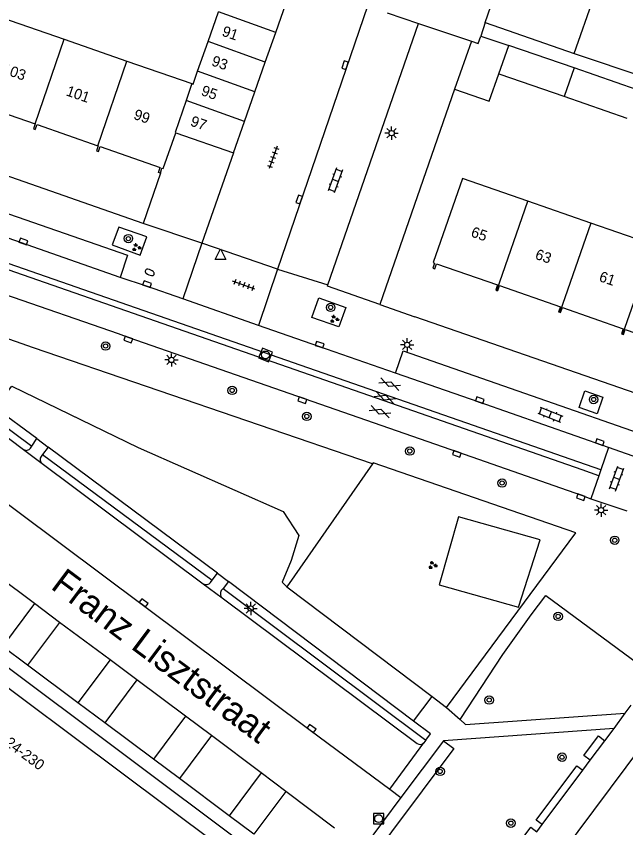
# Model space of a CAD drawing. Extents: x 132999 to 136000, y 398499 to 400501.
# Drawn here: x 133674.5 to 133732.2, y 399332.3 to 399409.1 of the extents above; entities that cross this region are included whole.
import ezdxf

# ---------------------------------------------------------------- set-up
doc = ezdxf.new("R2010")
doc.units = 0
for name, color, linetype in [('gg-afsc-erfafscheiding', 7, 'Continuous'), ('gg-afsc-hekwerk', 7, 'Continuous'), ('gg-afsc-muur', 7, 'Continuous'), ('gg-anno-huisnummerreeks BGT', 7, 'Continuous'), ('gg-anno-openbare ruimte label', 7, 'Continuous'), ('gg-bbg-bijgebouw', 7, 'Continuous'), ('gg-bbg-gedigitaliseerde bebouwing', 7, 'Continuous'), ('gg-bbg-gedigitaliseerde bijgebouw', 7, 'Continuous'), ('gg-bbg-hoofdgebouw', 7, 'Continuous'), ('gg-bbg-onder overbouw', 7, 'Continuous'), ('gg-bbg-pand overbouw', 7, 'Continuous'), ('gg-bbg-tussenscheiding', 7, 'Continuous'), ('gg-knt-verharding', 7, 'Continuous'), ('gg-knt-verharding nz', 7, 'Continuous'), ('gg-kntw-wadi', 7, 'Continuous'), ('gt-grn-groengrens', 7, 'Continuous'), ('gt-grn-vlakafsluiter', 7, 'Continuous'), ('gt-grn-weggrens', 7, 'Continuous'), ('gt-symb-boom', 7, 'Continuous'), ('gt-symb-brandkraan', 7, 'Continuous'), ('gt-symb-gesloten verharding', 7, 'Continuous'), ('gt-symb-groenvak', 7, 'Continuous'), ('gt-symb-klinker verharding', 7, 'Continuous'), ('gt-symb-kolk', 7, 'Continuous'), ('gt-symb-lichtmast', 7, 'Continuous'), ('gt-symb-rioolschacht', 7, 'Continuous'), ('gt-symb-tegel verharding', 7, 'Continuous'), ('gt-symb-waterafsluiter', 7, 'Continuous')]:
    doc.layers.add(name, color=color, linetype=linetype)

# ---------------------------------------------------------------- blocks, each defined once
blk = doc.blocks.new('gt0-KOLK')
at = {"layer": 'gt-symb-kolk'}
blk.add_lwpolyline([(0, 0), (0.375, 0), (0.375, 0.4), (-0.375, 0.4), (-0.375, 0), (0, 0)], dxfattribs=at)
blk = doc.blocks.new('gt0-GESVH1')
at = {"layer": 'gt-symb-gesloten verharding'}
for p, q in [((-0.992, -0.261), (0.008, 0.239)), ((0.008, -0.261), (-0.992, 0.239)), ((0.008, 0.239), (1.008, -0.261)), ((1.008, 0.239), (0.008, -0.261))]:
    blk.add_line(p, q, dxfattribs=at)
blk = doc.blocks.new('gt0-LMAST')
at = {"layer": 'gt-symb-lichtmast'}
for p, q in [((-0.182, 0.173), (-0.447, 0.438)), ((-0.005, 0.246), (-0.005, 0.621)), ((0.172, 0.173), (0.437, 0.438)), ((-0.255, -0.004), (-0.63, -0.004)), ((-0.182, -0.181), (-0.447, -0.446)), ((-0.005, -0.254), (-0.005, -0.629)), ((0.437, -0.446), (0.172, -0.181)), ((0.245, -0.004), (0.62, -0.004))]:
    blk.add_line(p, q, dxfattribs=at)
blk.add_circle((-0.005, -0.004), 0.25, dxfattribs=at)
blk = doc.blocks.new('gt0-TEG1')
at = {"layer": 'gt-symb-tegel verharding'}
for p, q in [((-1.125, 0), (1.125, 0)), ((-0.9, -0.25), (-0.9, 0.25)), ((-0.45, -0.25), (-0.45, 0.25)), ((0, -0.25), (0, 0.25)), ((0.45, -0.25), (0.45, 0.25)), ((0.9, -0.25), (0.9, 0.25))]:
    blk.add_line(p, q, dxfattribs=at)
blk = doc.blocks.new('gt0-BR')
at = {"layer": 'gt-symb-brandkraan'}
for centre, radius, start, end in [((-0.244, 0), 0.206, 107.56694, 252.43307), ((0.599, -2.664), 3, 106.89205, 107.56694), ((0, -0.691), 0.938, 73.10799, 106.89205), ((-0.599, -2.664), 3, 72.43309, 73.10799), ((0.244, 0), 0.206, 287.56695, 72.43309), ((0.599, 2.664), 3, 252.43307, 253.10797), ((0, 0.691), 0.938, 253.10797, 286.89206), ((-0.599, 2.664), 3, 286.89206, 287.56695)]:
    blk.add_arc(centre, radius, start, end, dxfattribs=at)
blk = doc.blocks.new('gt0-WAFSL')
at = {"layer": 'gt-symb-waterafsluiter'}
for p, q in [((-0.5, -0.333), (0, 0.667)), ((0, 0.667), (0.5, -0.333)), ((0.5, -0.333), (-0.5, -0.333))]:
    blk.add_line(p, q, dxfattribs=at)
blk = doc.blocks.new('gt0-GRVAK')
at = {"layer": 'gt-symb-groenvak'}
for p, q in [((-0.11, 0.189), (-0.228, 0.24)), ((-0.182, 0.153), (0.088, 0.153)), ((-0.091, 0.211), (-0.156, 0.322)), ((-0.047, 0.214), (-0.047, 0.393)), ((-0.004, 0.211), (0.061, 0.322)), ((0.015, 0.189), (0.133, 0.24)), ((0.262, -0.052), (0.197, 0.059)), ((0.305, -0.049), (0.305, 0.13)), ((0.349, -0.052), (0.414, 0.059)), ((-0.245, -0.228), (-0.363, -0.177)), ((-0.318, -0.264), (-0.047, -0.264)), ((-0.226, -0.206), (-0.291, -0.095)), ((-0.183, -0.203), (-0.183, -0.024)), ((-0.139, -0.206), (-0.074, -0.095)), ((-0.12, -0.228), (-0.002, -0.177)), ((0.243, -0.074), (0.125, -0.023)), ((0.17, -0.11), (0.441, -0.11)), ((0.368, -0.074), (0.486, -0.023))]:
    blk.add_line(p, q, dxfattribs=at)
blk = doc.blocks.new('gt0-BOOM')
at = {"layer": 'gt-symb-boom'}
for radius in [0.4, 0.2]:
    blk.add_circle((0, 0), radius, dxfattribs=at)
blk = doc.blocks.new('gt0-KL1')
at = {"layer": 'gt-symb-klinker verharding'}
for p, q in [((-1.15, 0.3), (1.15, 0.3)), ((-1, -0.3), (-1, 0.3)), ((-0.5, 0.3), (-0.5, 0.45)), ((0, -0.3), (0, 0.3)), ((0.5, 0.3), (0.5, 0.45)), ((1, -0.3), (1, 0.3)), ((-1.15, -0.3), (1.15, -0.3)), ((-0.5, -0.45), (-0.5, -0.3)), ((0.5, -0.45), (0.5, -0.3))]:
    blk.add_line(p, q, dxfattribs=at)
blk = doc.blocks.new('gt0-RS')
at = {"layer": 'gt-symb-rioolschacht'}
blk.add_lwpolyline([(-0.5, -0.5), (0.5, -0.5), (0.5, 0.5), (-0.5, 0.5)], close=True, dxfattribs=at)
blk.add_circle((0, 0), 0.375, dxfattribs=at)

msp = doc.modelspace()

# ---------------------------------------------------------------- linework, layer by layer
at = {"layer": 'gg-afsc-erfafscheiding'}
for p, q in [((133727.355, 399405.581), (133736.171, 399402.617)), ((133716.015, 399402.213), (133708.949, 399381.838))]:
    msp.add_line(p, q, dxfattribs=at)
at = {"layer": 'gg-afsc-hekwerk'}
for p, q in [((133676.167, 399377.745), (133660.901, 399382.959)), ((133708.257, 399366.744), (133676.167, 399377.745)), ((133708.257, 399366.744), (133700.166, 399355.097)), ((133700.166, 399355.097), (133713.91, 399344.737)), ((133713.91, 399344.737), (133715.285, 399343.7))]:
    msp.add_line(p, q, dxfattribs=at)
msp.add_lwpolyline([(133715.285, 399343.7), (133727.531, 399360.23), (133708.324, 399366.84), (133708.257, 399366.744)], dxfattribs=at)
at = {"layer": 'gg-afsc-muur'}
msp.add_lwpolyline([(133716.015, 399402.213), (133719.321, 399401.063), (133720.224, 399403.659)], dxfattribs=at)
at = {"layer": 'gg-bbg-bijgebouw'}
for p, q in [((133699.099, 399407.587), (133700.083, 399410.395)), ((133698.114, 399404.779), (133699.099, 399407.587)), ((133720.224, 399403.659), (133721.161, 399406.352)), ((133727.359, 399404.218), (133721.161, 399406.352)), ((133697.129, 399401.969), (133698.114, 399404.779)), ((133733.325, 399402.163), (133727.359, 399404.218)), ((133696.145, 399399.16), (133697.129, 399401.969)), ((133732.376, 399399.432), (133726.416, 399401.504)), ((133695.1, 399396.18), (133696.145, 399399.16)), ((133689.64, 399398.09), (133695.1, 399396.18))]:
    msp.add_line(p, q, dxfattribs=at)
msp.add_lwpolyline([(133726.416, 399401.504), (133720.365, 399403.607), (133720.224, 399403.659)], dxfattribs=at)
at = {"layer": 'gg-bbg-gedigitaliseerde bebouwing'}
for p, q in [((133727.355, 399405.581), (133729.524, 399411.776)), ((133673.133, 399408.991), (133679.066, 399406.934)), ((133679.066, 399406.934), (133685.02, 399404.869)), ((133685.02, 399404.869), (133691.171, 399402.737))]:
    msp.add_line(p, q, dxfattribs=at)
at = {"layer": 'gg-bbg-gedigitaliseerde bijgebouw'}
for p, q in [((133692.701, 399406.711), (133693.697, 399409.516)), ((133691.705, 399403.906), (133692.701, 399406.711))]:
    msp.add_line(p, q, dxfattribs=at)
msp.add_lwpolyline([(133691.171, 399402.737), (133691.277, 399402.7), (133691.705, 399403.906)], dxfattribs=at)
at = {"layer": 'gg-bbg-hoofdgebouw'}
for p, q in [((133718.93, 399408.51), (133721.08, 399414.697)), ((133718.93, 399408.51), (133727.355, 399405.581)), ((133728.937, 399389.532), (133722.979, 399391.604)), ((133734.878, 399387.465), (133728.937, 399389.532))]:
    msp.add_line(p, q, dxfattribs=at)
for points in [[(133670.209, 399400.523), (133670.297, 399400.493), (133670.461, 399400.965), (133676.317, 399398.928)], [(133676.317, 399398.928), (133676.153, 399398.455), (133676.342, 399398.39), (133676.506, 399398.862), (133682.264, 399396.859)], [(133688.19, 399394.27), (133688.31, 399394.75), (133688.44, 399394.71), (133689.64, 399398.09)], [(133682.264, 399396.859), (133682.292, 399396.849), (133682.128, 399396.377), (133682.317, 399396.311), (133682.481, 399396.783), (133688.156, 399394.809)], [(133688.19, 399394.27), (133688, 399394.34), (133688.156, 399394.809)], [(133722.979, 399391.604), (133716.78, 399393.76), (133714.01, 399385.8), (133714.142, 399385.754), (133713.97, 399385.26), (133714.17, 399385.2), (133714.339, 399385.685)], [(133714.339, 399385.685), (133720.102, 399383.681), (133719.938, 399383.208), (133720.051, 399383.169)], [(133720.051, 399383.169), (133720.126, 399383.143), (133720.291, 399383.615), (133726.052, 399381.611), (133725.888, 399381.138), (133726.006, 399381.097)], [(133726.006, 399381.097), (133726.077, 399381.073), (133726.241, 399381.545), (133732.002, 399379.54), (133731.838, 399379.068), (133731.947, 399379.031)], [(133731.947, 399379.031), (133732.027, 399379.003), (133732.191, 399379.475), (133738.047, 399377.438)], [(133726.16, 399329.84), (133733.87, 399340.17), (133734.08, 399340.01), (133733.96, 399339.85)]]:
    msp.add_lwpolyline(points, dxfattribs=at)
at = {"layer": 'gg-bbg-onder overbouw'}
msp.add_lwpolyline([(133703.547, 399325.202), (133702.6, 399323.98), (133652.536, 399361.395), (133653.472, 399362.632)], dxfattribs=at)
at = {"layer": 'gg-bbg-pand overbouw'}
msp.add_line((133653.472, 399362.632), (133703.547, 399325.202), dxfattribs=at)
at = {"layer": 'gg-bbg-tussenscheiding'}
for p, q in [((133699.099, 399407.587), (133693.697, 399409.516)), ((133676.317, 399398.928), (133679.066, 399406.934)), ((133698.114, 399404.779), (133692.701, 399406.711)), ((133682.264, 399396.859), (133685.02, 399404.869)), ((133727.359, 399404.218), (133726.416, 399401.504)), ((133697.129, 399401.969), (133691.705, 399403.906)), ((133691.171, 399402.737), (133690.625, 399401.132)), ((133696.145, 399399.16), (133690.625, 399401.132)), ((133720.051, 399383.169), (133722.979, 399391.604)), ((133728.937, 399389.532), (133726.006, 399381.097)), ((133734.878, 399387.465), (133731.947, 399379.031))]:
    msp.add_line(p, q, dxfattribs=at)
msp.add_lwpolyline([(133690.625, 399401.132), (133689.595, 399398.106), (133689.64, 399398.09)], dxfattribs=at)
at = {"layer": 'gg-knt-verharding'}
for p, q in [((133707.788, 399410.071), (133699.282, 399385.179)), ((133709.657, 399409.44), (133712.626, 399408.438)), ((133704.034, 399383.686), (133712.626, 399408.438)), ((133712.626, 399408.438), (133717.644, 399406.745)), ((133718.508, 399407.223), (133721.161, 399406.352)), ((133686.55, 399389.51), (133650.6, 399402.05)), ((133688.19, 399394.27), (133686.55, 399389.51)), ((133699.282, 399385.179), (133704.034, 399383.686)), ((133697.468, 399379.849), (133690.308, 399382.358)), ((133708.949, 399381.838), (133712.282, 399380.68)), ((133748.385, 399368.141), (133712.282, 399380.68)), ((133710.446, 399375.328), (133711.157, 399377.435)), ((133666.376, 399374.719), (133675.23, 399368.107)), ((133676.025, 399368.438), (133676.485, 399369.16)), ((133676.485, 399369.16), (133677.56, 399368.342)), ((133675.872, 399368.235), (133676.025, 399368.438)), ((133677.56, 399368.342), (133677.008, 399367.629)), ((133730.621, 399368.296), (133729.888, 399366.169)), ((133734.018, 399367.108), (133730.621, 399368.296)), ((133677.008, 399367.629), (133676.881, 399367.461)), ((133676.998, 399366.778), (133692.244, 399355.407)), ((133729.699, 399365.621), (133728.951, 399363.449)), ((133729.888, 399366.169), (133729.699, 399365.621)), ((133728.951, 399363.449), (133732.343, 399362.291)), ((133693.079, 399355.733), (133693.58, 399356.397)), ((133693.58, 399356.397), (133694.641, 399355.613)), ((133692.932, 399355.523), (133693.079, 399355.733)), ((133694.641, 399355.613), (133694.118, 399354.941)), ((133694.118, 399354.941), (133693.942, 399354.752)), ((133694.041, 399354.059), (133712.5, 399340.29)), ((133675.608, 399347.697), (133673.231, 399349.472)), ((133680.38, 399344.135), (133675.608, 399347.697)), ((133682.916, 399342.241), (133680.38, 399344.135)), ((133712.136, 399342.383), (133713.91, 399344.737)), ((133715.285, 399343.7), (133716.57, 399342.54)), ((133732.189, 399343.145), (133732.768, 399343.916)), ((133687.526, 399338.799), (133682.916, 399342.241)), ((133731.135, 399341.711), (133714.99, 399340.541)), ((133730.261, 399340.54), (133731.135, 399341.711)), ((133709.893, 399335.963), (133713.137, 399340.357)), ((133714.99, 399340.541), (133710.964, 399335.167)), ((133713.326, 399340.608), (133713.137, 399340.357)), ((133728.884, 399338.697), (133730.261, 399340.54)), ((133689.981, 399336.966), (133687.526, 399338.799)), ((133728.179, 399337.753), (133728.884, 399338.697)), ((133724.336, 399332.606), (133728.179, 399337.753)), ((133694.696, 399333.446), (133689.981, 399336.966)), ((133710.964, 399335.167), (133707.342, 399330.333)), ((133697.036, 399331.698), (133694.696, 399333.446)), ((133723.827, 399331.925), (133724.336, 399332.606))]:
    msp.add_line(p, q, dxfattribs=at)
for points in [[(133717.644, 399406.745), (133718.28, 399406.53), (133718.508, 399407.223)], [(133729.888, 399366.169), (133643.274, 399396.306), (133638.037, 399398.854), (133628.932, 399402.045)], [(133729.699, 399365.621), (133728.13, 399366.19), (133643.121, 399395.788), (133637.876, 399398.372), (133628.755, 399401.514)], [(133646.952, 399397.406), (133647.715, 399399.471), (133685.082, 399386.49), (133684.37, 399384.396)], [(133684.37, 399384.396), (133661.421, 399392.416), (133646.952, 399397.406)], [(133686.904, 399388.243), (133684.244, 399389.155), (133683.624, 399387.476), (133686.262, 399386.503), (133686.904, 399388.243)], [(133659.481, 399387.664), (133660.719, 399387.248), (133673.42, 399382.8), (133684.182, 399379.085), (133685.208, 399378.699), (133716.313, 399367.894), (133728.059, 399363.782), (133728.951, 399363.449)], [(133690.308, 399382.358), (133686.858, 399383.567), (133684.37, 399384.396)], [(133708.949, 399381.838), (133703.99, 399383.56), (133704.034, 399383.686)], [(133702.532, 399380.606), (133703.176, 399382.447), (133705.727, 399381.555), (133705.084, 399379.714), (133702.532, 399380.606)], [(133710.446, 399375.328), (133703.196, 399377.842), (133697.468, 399379.849)], [(133711.157, 399377.435), (133746.993, 399364.967), (133746.249, 399362.847)], [(133730.621, 399368.296), (133718.364, 399372.586), (133710.446, 399375.328)], [(133727.827, 399372.09), (133728.373, 399373.647), (133730.077, 399373.051), (133729.532, 399371.494), (133727.827, 399372.09)], [(133722.099, 399353.195), (133724.131, 399359.561), (133716.412, 399361.739), (133714.573, 399355.309), (133722.099, 399353.195)], [(133716.57, 399342.54), (133717.084, 399342.076), (133732.189, 399343.145)], [(133713.326, 399340.608), (133713.747, 399341.184), (133712.136, 399342.383)]]:
    msp.add_lwpolyline(points, dxfattribs=at)
for centre, radius, start, end in [((133675.488, 399368.488), 0.46, 235.9433, 326.60791), ((133677.306, 399367.182), 0.508, 146.70425, 232.73694), ((133692.525, 399355.839), 0.516, 236.98569, 322.15496), ((133694.389, 399354.462), 0.532, 147.02071, 229.2395), ((133712.784, 399340.65), 0.459, 231.75553, 320.25312)]:
    msp.add_arc(centre, radius, start, end, dxfattribs=at)
at = {"layer": 'gg-knt-verharding nz'}
for p, q in [((133695.1, 399396.18), (133692.099, 399387.623)), ((133692.099, 399387.623), (133686.55, 399389.51)), ((133694.415, 399386.835), (133692.099, 399387.623)), ((133699.282, 399385.179), (133694.415, 399386.835)), ((133676.253, 399353.519), (133671.635, 399356.968)), ((133676.253, 399353.519), (133673.231, 399349.472)), ((133678.63, 399351.745), (133676.253, 399353.519)), ((133678.63, 399351.745), (133675.608, 399347.697)), ((133683.416, 399348.201), (133678.63, 399351.745)), ((133683.416, 399348.201), (133680.38, 399344.135)), ((133685.948, 399346.302), (133683.416, 399348.201)), ((133685.948, 399346.302), (133682.916, 399342.241)), ((133690.555, 399342.856), (133685.948, 399346.302)), ((133690.555, 399342.856), (133687.526, 399338.799)), ((133693.019, 399341.034), (133690.555, 399342.856)), ((133693.019, 399341.034), (133689.981, 399336.966)), ((133697.718, 399337.494), (133693.019, 399341.034)), ((133697.718, 399337.494), (133694.696, 399333.446)), ((133700.065, 399335.755), (133697.718, 399337.494)), ((133700.065, 399335.755), (133697.036, 399331.698)), ((133704.681, 399332.263), (133700.065, 399335.755)), ((133709.893, 399335.963), (133710.964, 399335.167))]:
    msp.add_line(p, q, dxfattribs=at)
msp.add_lwpolyline([(133662.888, 399371.047), (133702.379, 399341.549), (133709.893, 399335.963)], dxfattribs=at)
at = {"layer": 'gg-kntw-wadi'}
for p, q in [((133693.58, 399356.397), (133677.56, 399368.342)), ((133712.136, 399342.383), (133694.641, 399355.613))]:
    msp.add_line(p, q, dxfattribs=at)
msp.add_lwpolyline([(133676.485, 399369.16), (133672.502, 399372.045), (133674.116, 399374.089), (133686.092, 399368.283), (133699.823, 399362.235), (133701.283, 399359.969), (133700.573, 399357.605), (133699.709, 399355.541), (133700.166, 399355.097)], dxfattribs=at)
at = {"layer": 'gt-grn-groengrens'}
for p, q in [((133717.644, 399406.745), (133716.015, 399402.213)), ((133677.008, 399367.629), (133693.079, 399355.733)), ((133694.118, 399354.941), (133713.326, 399340.608))]:
    msp.add_line(p, q, dxfattribs=at)
for points in [[(133663.684, 399372.632), (133666.08, 399375.797), (133676.025, 399368.438)], [(133716.57, 399342.54), (133720.614, 399348.714), (133723.298, 399352.45), (133724.668, 399354.286), (133732.746, 399348.314), (133734.415, 399347.102)], [(133728.884, 399338.697), (133728.275, 399339.153), (133729.654, 399340.994), (133730.261, 399340.54)], [(133714.99, 399340.541), (133715.981, 399339.799), (133707.073, 399327.909), (133715.295, 399321.749), (133723.246, 399332.361), (133723.827, 399331.925)], [(133724.336, 399332.606), (133723.755, 399333.041), (133727.607, 399338.182), (133728.179, 399337.753)]]:
    msp.add_lwpolyline(points, dxfattribs=at)
at = {"layer": 'gt-grn-vlakafsluiter'}
for p, q in [((133675.23, 399368.107), (133676.998, 399366.778)), ((133692.244, 399355.407), (133694.041, 399354.059))]:
    msp.add_line(p, q, dxfattribs=at)
at = {"layer": 'gt-grn-weggrens'}
for p, q in [((133718.93, 399408.51), (133718.508, 399407.223)), ((133692.099, 399387.623), (133690.308, 399382.358)), ((133699.282, 399385.179), (133697.468, 399379.849)), ((133731.135, 399341.711), (133732.189, 399343.145))]:
    msp.add_line(p, q, dxfattribs=at)

# ---------------------------------------------------------------- block references
at = {"layer": 'gt-symb-boom'}
for p in [(133685.152, 399388.065), (133704.307, 399381.556), (133682.992, 399377.901), (133694.978, 399373.699), (133729.202, 399372.845), (133702.044, 399371.24), (133711.798, 399367.96), (133720.536, 399364.937), (133731.202, 399359.519), (133725.842, 399352.312), (133719.313, 399344.397), (133726.213, 399338.988), (133714.668, 399337.644), (133721.367, 399332.746)]:
    msp.add_blockref('gt0-BOOM', p, dxfattribs=at)
at = {"layer": 'gt-symb-brandkraan', "rotation": -23.579009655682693}
msp.add_blockref('gt0-BR', (133687.173, 399384.866), dxfattribs=at)
at = {"layer": 'gt-symb-gesloten verharding'}
for p, rotation in [((133709.9, 399374.306), -20.609692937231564), ((133709.45, 399373.026), -20.60969293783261), ((133708.978, 399371.691), -20.609692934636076)]:
    msp.add_blockref('gt0-GESVH1', p, dxfattribs=dict(at, rotation=rotation))
at = {"layer": 'gt-symb-groenvak'}
for p in [(133685.907, 399387.234), (133704.643, 399380.45), (133713.953, 399357.151)]:
    msp.add_blockref('gt0-GRVAK', p, dxfattribs=at)
at = {"layer": 'gt-symb-klinker verharding'}
for p, rotation in [((133704.758, 399393.583), -109.99289397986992), ((133725.105, 399371.404), -21.226768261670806), ((133731.385, 399365.363), 70.11483488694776)]:
    msp.add_blockref('gt0-KL1', p, dxfattribs=dict(at, rotation=rotation))
at = {"layer": 'gt-symb-kolk'}
for p, rotation in [((133705.852, 399404.418), 71.14816422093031), ((133701.512, 399391.707), 71.14816422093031), ((133675.149, 399387.617), -19.26841496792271), ((133686.858, 399383.567), -19.32248237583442), ((133685.208, 399378.699), 159.39030705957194), ((133703.196, 399377.842), -19.141373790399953), ((133701.688, 399372.978), 160.8586262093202), ((133718.364, 399372.586), -19.268414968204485), ((133729.722, 399368.618), -19.70395158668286), ((133716.313, 399367.894), 160.8586262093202), ((133728.059, 399363.782), 160.73158503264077), ((133686.474, 399353.436), -36.77144029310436), ((133702.379, 399341.549), -36.62780424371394)]:
    msp.add_blockref('gt0-KOLK', p, dxfattribs=dict(at, rotation=rotation))
at = {"layer": 'gt-symb-lichtmast'}
for p in [(133710.077, 399398.053), (133711.547, 399378.017), (133689.233, 399376.586), (133729.913, 399362.37), (133696.738, 399353.06)]:
    msp.add_blockref('gt0-LMAST', p, dxfattribs=at)
at = {"layer": 'gt-symb-rioolschacht', "rotation": -22.514112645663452}
msp.add_blockref('gt0-RS', (133698.135, 399377.054), dxfattribs=at)
at = {"layer": 'gt-symb-rioolschacht'}
msp.add_blockref('gt0-RS', (133708.847, 399333.172), dxfattribs=at)
at = {"layer": 'gt-symb-tegel verharding'}
for p, rotation in [((133698.847, 399395.761), -109.63070227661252), ((133696.079, 399383.665), 160.0071060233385)]:
    msp.add_blockref('gt0-TEG1', p, dxfattribs=dict(at, rotation=rotation))
at = {"layer": 'gt-symb-waterafsluiter'}
msp.add_blockref('gt0-WAFSL', (133693.872, 399386.433), dxfattribs=at)

# ---------------------------------------------------------------- texts
at = {"layer": 'gg-anno-huisnummerreeks BGT'}
for s, rotation, p in [('91', 340.7, (133693.934, 399407.292)), ('93', 340.7, (133692.949, 399404.482)), ('103', 340.8, (133673.131, 399403.742)), ('101', 340.8, (133679.178, 399401.638)), ('95', 340.7, (133691.964, 399401.672)), ('99', 340.8, (133685.574, 399399.413)), ('97', 340.7, (133690.95, 399398.779)), ('65', 340.9, (133717.512, 399388.286)), ('63', 340.8, (133723.592, 399386.173)), ('61', 340.8, (133729.64, 399384.069)), ('124-230', 323.2, (133672.803, 399340.633))]:
    msp.add_text(s, height=1, rotation=rotation, dxfattribs=at).set_placement(p)
at = {"layer": 'gg-anno-openbare ruimte label'}
msp.add_text('Franz Lisztstraat', height=2.5, rotation=323.2, dxfattribs=at).set_placement((133677.697, 399355.01))

doc.saveas('drawing.dxf')
